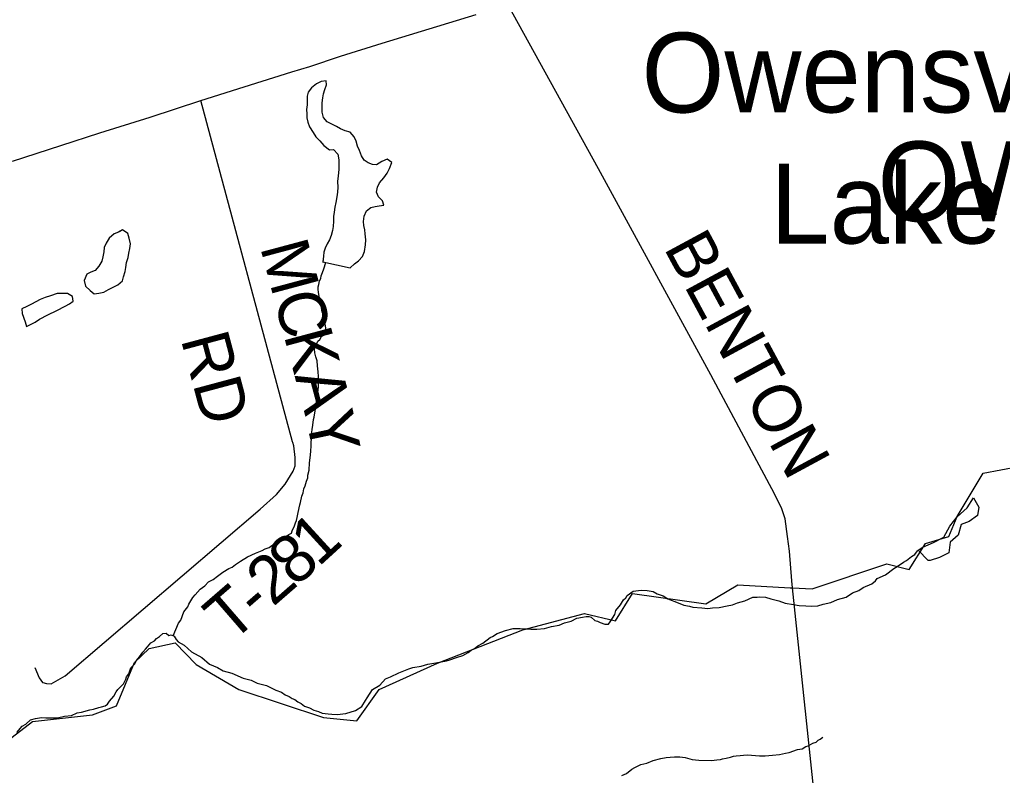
# Model space of a CAD drawing. Extents: x 1310247 to 1664935, y 235267 to 584339.
# Drawn here: x 1493807 to 1499969, y 407211 to 411947 of the extents above; entities that cross this region are included whole.
import ezdxf

# ---------------------------------------------------------------- set-up
doc = ezdxf.new("R2010")
doc.units = 0
for name, color, linetype in [('GM_X_Corporation_Text', 7, 'Continuous'), ('GM_X_Minor_Lake', 7, 'Continuous'), ('GM_X_Minor_Lake_Text', 7, 'Continuous'), ('GM_X_Minor_River', 7, 'Continuous'), ('GM_X_Township', 7, 'Continuous'), ('GM_X_Township_Road', 7, 'Continuous'), ('GM_X_Township_Road_Text', 7, 'Continuous'), ('GM_X_US_Route', 7, 'Continuous')]:
    doc.layers.add(name, color=color, linetype=linetype)

msp = doc.modelspace()

# ---------------------------------------------------------------- linework, layer by layer
at = {"layer": 'GM_X_Minor_Lake'}
for p, q in [((1494452.9, 410629.5), (1494426.3, 410614.8)), ((1494119, 410166.3), (1494142.7, 410181.7))]:
    msp.add_line(p, q, dxfattribs=at)
for points in [[(1495880.6, 410391.7), (1495906.3, 410416.7), (1495932.7, 410436.4), (1495957.1, 410462.1), (1495969.6, 410494), (1495976.2, 410536), (1495978.7, 410566), (1495973.2, 410604.1), (1495971.5, 410630.2), (1495965.9, 410656.4), (1495964.3, 410682.5), (1495966.7, 410714.5), (1495983.2, 410748.3), (1496009.6, 410770), (1496035.8, 410775.6), (1496061.9, 410779.2), (1496090.1, 410784.8), (1496082.4, 410811), (1496056.7, 410835.5), (1496045.1, 410865.7), (1496051.6, 410897.7), (1496064, 410923.5), (1496090.5, 410955.2), (1496111, 410985), (1496127.5, 411014.8), (1496142, 411050.7), (1496112.2, 411073.2), (1496077.9, 411057.6), (1496045.5, 411038.1), (1496019.4, 411038.5), (1495993.5, 411048.9), (1495967.7, 411067.3), (1495950, 411093.6), (1495938.4, 411127.8), (1495926.7, 411154.1), (1495917.2, 411186.3), (1495905.5, 411212.5), (1495879.8, 411241), (1495847.8, 411249.5), (1495819.9, 411261.9), (1495794, 411276.3), (1495764.2, 411292.8), (1495736.3, 411307.2), (1495712.6, 411333.6), (1495705, 411367.8), (1495703.4, 411397.9), (1495703.8, 411426), (1495708.3, 411456), (1495712.6, 411482), (1495721.1, 411509.9), (1495731.5, 411537.8), (1495729.8, 411563.9), (1495697.7, 411560.3), (1495669.4, 411544.7), (1495636.9, 411519.1), (1495616.5, 411493.4), (1495610.1, 411467.4), (1495609.3, 411413.3), (1495606.9, 411383.3), (1495608.5, 411357.2), (1495608.2, 411331.1), (1495613.8, 411305), (1495625.4, 411274.8), (1495647, 411240.4), (1495664.7, 411212), (1495690.4, 411187.6), (1495714.1, 411159.2), (1495749.8, 411130.6), (1495775.9, 411132.2), (1495801.6, 411103.8), (1495809.1, 411067.6), (1495808.3, 411007.5), (1495803.7, 410967.5), (1495801.2, 410933.4), (1495802.7, 410897.3), (1495800.3, 410865.3), (1495795.9, 410837.3), (1495789.3, 410801.3), (1495782.9, 410771.3), (1495778.5, 410741.3), (1495776.1, 410713.3), (1495775.7, 410683.2), (1495773.2, 410651.2), (1495768.8, 410625.2), (1495760.3, 410593.2), (1495749.9, 410567.3), (1495735.5, 410541.5), (1495723.1, 410515.6), (1495714.7, 410489.7), (1495712.4, 410463.7), (1495708.1, 410429.3)], [(1495879.9, 410391), (1495906.3, 410416.7), (1495932.7, 410436.4), (1495957.1, 410462.1), (1495969.6, 410494), (1495976.2, 410536), (1495978.7, 410566), (1495973.2, 410604.1), (1495971.5, 410630.2), (1495965.9, 410656.4), (1495964.3, 410682.5), (1495966.7, 410714.5), (1495983.2, 410748.3), (1496009.6, 410770), (1496035.8, 410775.6), (1496061.9, 410779.2), (1496090.1, 410784.8), (1496082.4, 410811), (1496056.7, 410835.5), (1496045.1, 410865.7), (1496051.6, 410897.7), (1496064, 410923.5), (1496090.5, 410955.2), (1496111, 410985), (1496127.5, 411014.8), (1496142, 411050.7), (1496112.2, 411073.2), (1496077.9, 411057.6), (1496045.5, 411038.1), (1496019.4, 411038.5), (1495993.5, 411048.9), (1495967.7, 411067.3), (1495950, 411093.6), (1495938.4, 411127.8), (1495926.7, 411154.1), (1495917.2, 411186.3), (1495905.5, 411212.5), (1495879.8, 411241), (1495847.8, 411249.5), (1495819.9, 411261.9), (1495794, 411276.3), (1495764.2, 411292.8), (1495736.3, 411307.2), (1495712.6, 411333.6), (1495705, 411367.8), (1495703.4, 411397.9), (1495703.8, 411426), (1495708.3, 411456), (1495712.6, 411482), (1495721.1, 411509.9), (1495731.5, 411537.8), (1495729.8, 411563.9), (1495697.7, 411560.3), (1495669.4, 411544.7), (1495636.9, 411519.1), (1495616.5, 411493.4), (1495610.1, 411467.4), (1495609.3, 411413.3), (1495606.9, 411383.3), (1495608.5, 411357.2), (1495608.2, 411331.1), (1495613.8, 411305), (1495625.4, 411274.8), (1495647, 411240.4), (1495664.7, 411212), (1495690.4, 411187.6), (1495714.1, 411159.2), (1495749.8, 411130.6), (1495775.9, 411132.2), (1495801.6, 411103.8), (1495809.1, 411067.6), (1495808.3, 411007.5), (1495803.7, 410967.5), (1495801.2, 410933.4), (1495802.7, 410897.3), (1495800.3, 410865.3), (1495795.9, 410837.3), (1495789.3, 410801.3), (1495782.9, 410771.3), (1495778.5, 410741.3), (1495776.1, 410713.3), (1495775.7, 410683.2), (1495773.2, 410651.2), (1495768.8, 410625.2), (1495760.3, 410593.2), (1495749.9, 410567.3), (1495735.5, 410541.5), (1495723.1, 410515.6), (1495714.7, 410489.7), (1495712.4, 410463.7), (1495707.8, 410427.6), (1495709.9, 410427.6)], [(1494454.6, 410630.5), (1494426.3, 410614.8), (1494400, 410605.2), (1494369.6, 410577.6), (1494349.1, 410545.8), (1494336.6, 410517.9), (1494336.2, 410491.9), (1494329.8, 410459.9), (1494323.4, 410433.9), (1494302.9, 410402.2), (1494280.4, 410374.4), (1494254.2, 410364.8), (1494227.9, 410351.1), (1494211.3, 410311.3), (1494220.9, 410277.1), (1494248.5, 410248.6), (1494274.3, 410228.2), (1494304.5, 410231.8), (1494334.7, 410239.3), (1494365, 410254.9), (1494393.3, 410270.5), (1494423.6, 410284.1), (1494452.1, 410309.8), (1494458.5, 410335.7), (1494468.9, 410367.6), (1494473.3, 410393.6), (1494477.8, 410425.6), (1494488.2, 410455.6), (1494492.6, 410483.6), (1494499.1, 410513.5), (1494501.5, 410541.6), (1494494, 410577.8), (1494486.3, 410605.9), (1494452.9, 410629.5)], [(1494426.3, 410614.8), (1494400, 410605.2), (1494369.6, 410577.6), (1494349.1, 410545.8), (1494336.6, 410517.9), (1494336.2, 410491.9), (1494329.8, 410459.9), (1494323.4, 410433.9), (1494302.9, 410402.2), (1494280.4, 410374.4), (1494254.2, 410364.8), (1494227.9, 410351.1), (1494211.3, 410311.3), (1494220.9, 410277.1), (1494248.5, 410248.6), (1494274.3, 410228.2), (1494304.5, 410231.8), (1494334.7, 410239.3), (1494365, 410254.9), (1494393.3, 410270.5), (1494423.6, 410284.1), (1494452.1, 410309.8), (1494458.5, 410335.7), (1494468.9, 410367.6), (1494473.3, 410393.6), (1494477.8, 410425.6), (1494488.2, 410455.6), (1494492.6, 410483.6), (1494499.1, 410513.5), (1494501.5, 410541.6), (1494494, 410577.8), (1494486.3, 410605.9), (1494452.9, 410629.5)], [(1495708.1, 410429.3), (1495880.6, 410391.7)], [(1494142.7, 410181.7), (1494137.7, 410212.2), (1494107.8, 410230.6), (1494077.8, 410231.1), (1494043.6, 410229.6), (1494001.3, 410216.2), (1493967, 410204.6), (1493936.8, 410193.1), (1493908.5, 410179.4), (1493882.2, 410163.8), (1493851.8, 410148.2), (1493821.6, 410134.6), (1493823.1, 410104.5), (1493842.5, 410052.1), (1493850.1, 410024), (1493876.3, 410035.6), (1493904.7, 410051.2), (1493931, 410068.9), (1493983.5, 410096.2), (1494040.1, 410123.4), (1494092.7, 410150.7), (1494119, 410166.3)], [(1494142.7, 410181.7), (1494137.7, 410212.2), (1494107.8, 410230.6), (1494077.8, 410231.1), (1494043.6, 410229.6), (1494001.3, 410216.2), (1493967, 410204.6), (1493936.8, 410193.1), (1493908.5, 410179.4), (1493882.2, 410163.8), (1493851.8, 410148.2), (1493821.6, 410134.6), (1493823.1, 410104.5), (1493842.5, 410052.1), (1493850.1, 410024), (1493876.3, 410035.6), (1493904.7, 410051.2), (1493931, 410068.9), (1493983.5, 410096.2), (1494040.1, 410123.4), (1494092.7, 410150.7), (1494119, 410166.3), (1494143.3, 410182)], [(1499442.5, 408621.2), (1499470.8, 408641), (1499537.6, 408669.9), (1499602.4, 408702.9), (1499639.8, 408772.5), (1499687, 408829.9), (1499748.3, 408887), (1499787.5, 408950.6), (1499822.7, 408891.7), (1499813.7, 408839.7), (1499760.8, 408802.5), (1499710.3, 408783.3), (1499693, 408715.4), (1499642.1, 408672.1), (1499632.9, 408606), (1499576.1, 408574.9)], [(1499576.1, 408574.9), (1499517.5, 408557.9), (1499503.4, 408556.1), (1499442.5, 408621.2)]]:
    msp.add_lwpolyline(points, dxfattribs=at)
at = {"layer": 'GM_X_Minor_River'}
for points in [[(1495696.7, 410323.9), (1495699, 410342), (1495705.4, 410362), (1495713.8, 410385.9), (1495726.8, 410425.2)], [(1494771, 408084.9), (1494803.1, 408164.6), (1494817.5, 408182.4), (1494836.5, 408236.3), (1494861, 408266), (1494867.4, 408284), (1494894.2, 408325.7), (1494908.5, 408341.5), (1494939.2, 408377.1), (1494967.7, 408398.7), (1494992.2, 408422.4), (1495020.5, 408437.9), (1495047, 408459.6), (1495081.5, 408483.1), (1495120, 408506.5), (1495140.3, 408516.2), (1495160.6, 408531.9), (1495193.1, 408553.4), (1495235.7, 408580.8), (1495286.3, 408604), (1495328.7, 408619.3), (1495347, 408631), (1495371.2, 408638.6), (1495403.7, 408662.2), (1495427.9, 408669.8), (1495446.2, 408681.5), (1495460.3, 408687.3), (1495478.7, 408707), (1495495, 408720.8), (1495511.2, 408728.6), (1495515.5, 408742.5), (1495530, 408774.4), (1495536.4, 408792.4), (1495542.7, 408808.3), (1495547, 408826.3), (1495553.5, 408858.4), (1495564.4, 408906.4), (1495568.6, 408920.3), (1495577.3, 408960.4), (1495585.7, 408980.3), (1495590.2, 409006.3), (1495598.5, 409024.3), (1495605, 409054.3), (1495613.4, 409076.2), (1495613.7, 409092.3), (1495622.3, 409124.3), (1495625, 409168.4), (1495631.9, 409216.5), (1495632.3, 409244.6), (1495634.8, 409274.7), (1495635.2, 409294.8), (1495637.7, 409322.8), (1495639.9, 409338.8), (1495640.3, 409360.9), (1495642.6, 409379), (1495645.1, 409405), (1495649.7, 409441.1), (1495653.9, 409455.1), (1495658.4, 409483.1), (1495662.8, 409505.1), (1495663.1, 409519.2), (1495669.8, 409563.3), (1495674.2, 409585.3), (1495676.6, 409609.3), (1495678.9, 409623.3), (1495681.3, 409647.4), (1495682, 409687.6), (1495680.3, 409709.7), (1495678.8, 409739.8), (1495677.1, 409757.9), (1495675.5, 409778), (1495671.9, 409808.2), (1495664.4, 409834.5), (1495658.8, 409858.7), (1495657.2, 409882.8), (1495661.4, 409898.8), (1495669.7, 409912.7), (1495676.1, 409932.7), (1495690.3, 409942.5), (1495700.6, 409960.4), (1495714.8, 409970.2), (1495723.1, 409984.1), (1495727.6, 410014.1), (1495725.8, 410028.2), (1495720.2, 410050.4), (1495713, 410096.7), (1495705.2, 410112.9), (1495699.7, 410143.1), (1495694, 410163.3), (1495688.5, 410193.5), (1495684.8, 410211.7), (1495681.2, 410239.9), (1495679.5, 410256), (1495679.8, 410272), (1495684, 410286), (1495688.4, 410310), (1495696.7, 410323.9)], [(1497616.4, 408338.1), (1497655, 408365.6), (1497705.2, 408370.7), (1497741.3, 408368.1), (1497779.4, 408363.4), (1497805.2, 408348.9), (1497843.2, 408336.2), (1497870.9, 408317.6), (1497936.8, 408292.4), (1497972.6, 408277.7), (1498006.7, 408271), (1498028.6, 408264.6), (1498084.8, 408259.6), (1498122.8, 408257), (1498151, 408260.5), (1498193.2, 408261.8), (1498243.6, 408272.9), (1498277.8, 408278.3), (1498308.1, 408291.9), (1498354.5, 408305.1), (1498405, 408326.3), (1498431.2, 408327.9), (1498449.3, 408329.6), (1498483.3, 408326.9), (1498517.3, 408316.3), (1498567.3, 408303.4), (1498607.2, 408290.6), (1498659.2, 408281.7), (1498695.2, 408275), (1498737.4, 408272.3), (1498769.5, 408271.7), (1498811.6, 408273), (1498846, 408284.4), (1498894.3, 408293.6), (1498934.8, 408313), (1498989.2, 408328.1), (1499029.8, 408355.5), (1499070.2, 408368.9), (1499096.6, 408388.5), (1499151.2, 408411.6), (1499173.6, 408429.3), (1499183.9, 408445.2), (1499236.4, 408466.4), (1499289.3, 408507.6), (1499309.6, 408519.3), (1499350.2, 408546.7), (1499368.5, 408556.4), (1499399, 408582), (1499421.3, 408595.7), (1499437.7, 408617.5), (1499442.5, 408621.2)], [(1494540.2, 407930.2), (1494558.7, 407954), (1494579.2, 407981.8), (1494595.6, 408001.6), (1494609.9, 408015.4), (1494630.4, 408041.1), (1494652.7, 408052.8), (1494665, 408068.6), (1494685.3, 408080.3), (1494705.7, 408100), (1494725.8, 408101.7), (1494743.6, 408087.3), (1494757.7, 408091.1), (1494775.7, 408082.8), (1494789.4, 408062.4), (1494801.2, 408048.2), (1494838.9, 408027.4), (1494884.4, 407984.4), (1494950, 407949.1), (1494997.5, 407908.1), (1495047.4, 407887.2), (1495083.1, 407866.5), (1495137.1, 407851.5), (1495208.8, 407820.1), (1495258.8, 407807.2), (1495296.6, 407788.4), (1495354.6, 407773.3), (1495414.3, 407744.2), (1495450.2, 407731.5), (1495472, 407715), (1495497.9, 407704.5), (1495515.8, 407692.2), (1495533.7, 407685.8), (1495551.6, 407671.5), (1495573.5, 407661), (1495593.3, 407644.6), (1495625.2, 407634), (1495651.1, 407619.5), (1495681, 407611), (1495704.9, 407600.5), (1495741, 407595.8), (1495765, 407593.4), (1495799.2, 407592.8), (1495853.4, 407597.9), (1495914, 407616.9), (1495952.5, 407642.3), (1495975.3, 407680.1), (1495985.6, 407696), (1496020.6, 407749.6), (1496065.2, 407774.9), (1496102, 407814.4), (1496132.3, 407828), (1496185, 407853.1), (1496205.2, 407860.8), (1496247.6, 407878.2), (1496271.8, 407885.8), (1496324.2, 407894.9), (1496366.5, 407908.2), (1496392.7, 407911.8), (1496441, 407919), (1496483.3, 407928.2), (1496505.5, 407933.9), (1496545.9, 407949.2), (1496586.3, 407962.6), (1496620.7, 407980), (1496639, 407995.8), (1496659.3, 408005.5), (1496679.6, 408023.2), (1496712, 408038.7), (1496756.8, 408074.1), (1496772.9, 408081.8), (1496801.3, 408099.4), (1496853.9, 408118.5), (1496902.3, 408131.8), (1496946.4, 408131), (1496964.4, 408128.7), (1496988.5, 408128.2), (1497012.6, 408125.8), (1497050.7, 408127.1), (1497099, 408130.3), (1497141.3, 408143.6), (1497189.6, 408150.8), (1497224, 408166.3), (1497266.4, 408177.6), (1497300.8, 408195.1), (1497337, 408202.5), (1497359.2, 408206.1), (1497377.3, 408205.8), (1497391.2, 408201.5), (1497415, 408181), (1497431, 408176.7), (1497446.9, 408168.4), (1497476.8, 408157.8), (1497498.9, 408157.4), (1497511.2, 408173.3), (1497540.1, 408219), (1497546.5, 408243), (1497575.2, 408278.6), (1497593.8, 408310.4), (1497608.1, 408322.2), (1497616.4, 408338.1)], [(1493789.9, 407479.5), (1493822.7, 407519.1), (1493847, 407530.7), (1493875.5, 407558.3), (1493905.8, 407567.8), (1493944, 407573.2), (1493972.1, 407570.7), (1493990.2, 407570.4), (1494026.3, 407571.8), (1494044.4, 407571.4), (1494088.7, 407580.7), (1494132.9, 407585.9), (1494167.3, 407601.4), (1494195.5, 407606.9), (1494248, 407622.1), (1494270.1, 407625.7), (1494304.4, 407635.1), (1494320.6, 407640.9), (1494342.7, 407646.5), (1494359, 407656.3), (1494371.3, 407676.1), (1494398, 407707.8), (1494412.5, 407733.7), (1494422.8, 407749.5), (1494459.5, 407785), (1494474, 407812.9), (1494478.3, 407828.9), (1494492.6, 407846.7), (1494505.3, 407884.7), (1494527.8, 407906.4), (1494540.2, 407930.2)], [(1498066.6, 407306), (1498144.9, 407304.6), (1498179.1, 407308), (1498201.2, 407309.6), (1498215.3, 407313.4), (1498237.5, 407319.1), (1498263.7, 407324.6), (1498283.9, 407330.3), (1498299.9, 407332), (1498326.1, 407335.6), (1498346.2, 407337.2), (1498370.3, 407338.8), (1498396.4, 407336.4), (1498422.5, 407335.9), (1498446.5, 407333.5), (1498482.6, 407332.8), (1498528.9, 407338), (1498571.1, 407341.3), (1498609.4, 407348.7), (1498633.5, 407354.3), (1498684, 407371.5), (1498714.2, 407377), (1498736.5, 407390.6), (1498752.7, 407396.4), (1498781, 407411.9), (1498801.2, 407417.6), (1498813.5, 407431.5), (1498827.6, 407437.2), (1498843.9, 407449)], [(1497583.3, 407210), (1497611.6, 407221.6), (1497646.2, 407249.1), (1497664.4, 407258.8), (1497702.8, 407278.2), (1497739.1, 407287.6), (1497779.5, 407303), (1497827.9, 407316.2), (1497862.2, 407321.6), (1497886.3, 407325.2), (1497914.4, 407326.7), (1497946.5, 407326.2), (1497980.6, 407321.5), (1498024.6, 407310.7), (1498066.6, 407306)]]:
    msp.add_lwpolyline(points, dxfattribs=at)
at = {"layer": 'GM_X_Township'}
msp.add_lwpolyline([(1493622.8, 407344.4), (1493888.6, 407547), (1494264.4, 407589.6), (1494413.7, 407645.5), (1494527.9, 407918.4), (1494619.4, 408005.3), (1494782.4, 408041), (1494914.9, 407904.7), (1495181.6, 407748.5), (1495712.9, 407572.3), (1495921.3, 407553.2), (1496062.5, 407749.6), (1496428, 407912.6), (1496962.7, 408123.2), (1497349.4, 408225.8), (1497543.4, 408178.8), (1497650.1, 408349.7), (1498110.7, 408284.8), (1498311, 408404.1), (1498639.6, 408386.6), (1498654.2, 408385.8), (1498776.2, 408379.3), (1499246, 408536.7), (1499385.9, 408500.6), (1499488.5, 408663.5), (1499633.6, 408707.5), (1499685.6, 408833), (1499849.9, 409105.2), (1500071.2, 409146)], dxfattribs=at)
msp.add_lwpolyline([(1493622.8, 407344.4), (1493888.6, 407547), (1494264.4, 407589.6), (1494413.7, 407645.5), (1494527.9, 407918.4), (1494619.4, 408005.3), (1494782.4, 408041), (1494914.9, 407904.7), (1495181.6, 407748.5), (1495712.9, 407572.3), (1495921.3, 407553.2), (1496062.5, 407749.6), (1496428, 407912.6), (1496962.7, 408123.2), (1497349.4, 408225.8), (1497543.4, 408178.8), (1497650.1, 408349.7), (1498110.7, 408284.8), (1498311, 408404.1), (1498639.6, 408386.6), (1498654.2, 408385.8), (1498776.2, 408379.3), (1499246, 408536.7), (1499385.9, 408500.6), (1499488.5, 408663.5), (1499633.6, 408707.5), (1499685.6, 408833), (1499849.9, 409105.2), (1500071.2, 409146)], dxfattribs=at)
at = {"layer": 'GM_X_Township_Road'}
for points in [[(1498650.3, 408430.4), (1498634.1, 408615.1), (1498622, 408707), (1498608.5, 408817.8), (1498586.9, 408881.2), (1498539.6, 408974.4), (1498141.1, 409720), (1497436, 411011.3), (1496868.2, 412042.2)], [(1495519, 409300.5), (1494943.6, 411440.4)], [(1493951.6, 407793.2), (1493952.5, 407792.1), (1493976.3, 407785.5), (1494004.3, 407784.8), (1494093.6, 407834.6), (1495315.2, 408879.3), (1495417.6, 408970.9), (1495473.3, 409035.6), (1495521.4, 409116.5), (1495534.3, 409150.2), (1495535.7, 409202.3), (1495525.6, 409276.7), (1495520, 409297), (1495519, 409300.5)], [(1499016.8, 405052.2), (1498996, 405125.7), (1498813.8, 406859.2), (1498654.2, 408385.8), (1498650.3, 408430.4)], [(1493902.9, 407885.6), (1493929.2, 407820.8), (1493951.6, 407793.2)]]:
    msp.add_lwpolyline(points, dxfattribs=at)
at = {"layer": 'GM_X_US_Route'}
msp.add_lwpolyline([(1493762.7, 411059.3), (1494065.7, 411159.2), (1494309.1, 411237.2), (1494625.5, 411336.3), (1494943.6, 411440.4), (1495215.5, 411526.8), (1495513.5, 411620), (1495627.7, 411653.5), (1495818.2, 411719), (1496080, 411799.6), (1496375.5, 411888.5), (1496669.3, 411980)], dxfattribs=at)

# ---------------------------------------------------------------- texts
at = {"layer": 'GM_X_Corporation_Text'}
msp.add_text('OWENSVILLE', height=500, rotation=0.00001, dxfattribs=at).set_placement((1499186.3, 410683.4))
at = {"layer": 'GM_X_Minor_Lake_Text'}
for s, p in [('Owensville', (1497706.7, 411365.3)), ('Lake', (1498514.6, 410543.9))]:
    msp.add_text(s, height=499.99, rotation=359.99916, dxfattribs=at).set_placement(p)
at = {"layer": 'GM_X_Township_Road_Text'}
for s, rotation, p in [('BENTON', 298.38111, (1497842.7, 410517.7)), ('M', 284.99763, (1495314.2, 410522.8)), ('C', 284.99428, (1495398.4, 410208.3)), ('RD', 284.99457, (1494816.5, 409945.2)), ('K', 284.99575, (1495462.2, 409970.3)), ('A', 284.97014, (1495530.5, 409715.3)), ('Y', 282.04363, (1495597.7, 409464.2)), ('1', 42.45811, (1495679.5, 408511.9)), ('8', 41.33175, (1495535.9, 408385.5)), ('2', 41.00712, (1495395.1, 408263.1)), ('T', 40.9025, (1495131.9, 408035)), ('-', 40.92412, (1495301.6, 408182))]:
    msp.add_text(s, height=300, rotation=rotation, dxfattribs=at).set_placement(p)

doc.saveas('drawing.dxf')
